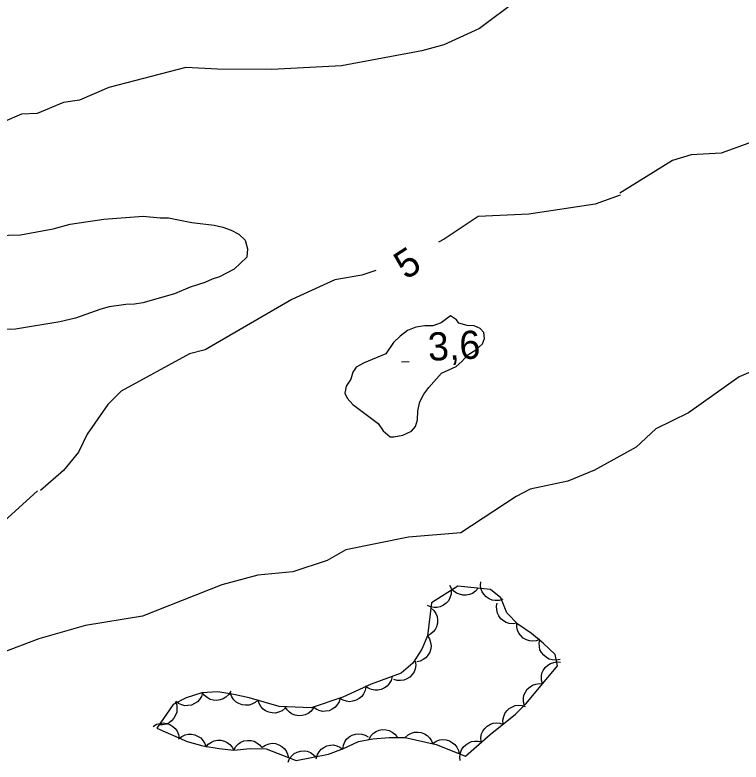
# Model space of a CAD drawing. Extents: x 336540 to 340074, y 5572036 to 5573747.
# Drawn here: x 337237 to 337314.2, y 5572741.5 to 5572821.1 of the extents above; entities that cross this region are included whole.
import ezdxf

# ---------------------------------------------------------------- set-up
doc = ezdxf.new("R2010")
doc.units = 0
for name, color, linetype in [('Niveau 1', 7, 'Continuous'), ('Niveau 2', 7, 'Continuous'), ('Niveau 3', 7, 'Continuous'), ('Niveau 44', 7, 'Continuous')]:
    doc.layers.add(name, color=color, linetype=linetype)

msp = doc.modelspace()

# ---------------------------------------------------------------- linework, layer by layer
at = {"layer": 'Niveau 1'}
for points in [[(337323.03, 5572791.48), (337325.78, 5572794.33), (337326.35, 5572796.55), (337325.91, 5572801.46), (337326.37, 5572802.65), (337329.66, 5572804.35), (337335.56, 5572808.21), (337336.67, 5572809.47), (337336.59, 5572810.99), (337335.2, 5572811.93), (337333.16, 5572811.99), (337328.32, 5572810.75), (337327, 5572809.98), (337315.46, 5572807.53), (337312.13, 5572806.33), (337308.92, 5572806.16), (337306.94, 5572805.56), (337301.35, 5572802.06)], [(337301.36, 5572801.88), (337298.71, 5572800.9), (337291.65, 5572799.85), (337286.25, 5572799.58), (337282.64, 5572797.19), (337282.02, 5572796.87)], [(337275.38, 5572793.84), (337273.87, 5572793.34), (337271.02, 5572792.86), (337266.41, 5572790.75), (337257.2, 5572785.38), (337255.54, 5572784.95), (337248.27, 5572780.99), (337246.83, 5572779.58), (337244.63, 5572776.41), (337243.71, 5572774.49), (337242.11, 5572772.53), (337239.69, 5572770.39)], [(337317.68, 5572784.07), (337314.03, 5572782.52), (337308.63, 5572778.68), (337305.17, 5572776.99), (337303.06, 5572775.01), (337298.65, 5572772.58), (337295.81, 5572771.4), (337291.81, 5572770.55), (337290.32, 5572769.78), (337284.42, 5572765.91), (337278.85, 5572765.44), (337272.16, 5572764.1), (337270.2, 5572762.96), (337266.53, 5572761.75), (337262.82, 5572761.4), (337258.98, 5572760.37), (337250.53, 5572757.03), (337244.48, 5572756.04), (337239.48, 5572754.6), (337235.33, 5572753.03)], [(337235.79, 5572767.13), (337239.35, 5572770.37)]]:
    msp.add_lwpolyline(points, dxfattribs=at)
at = {"layer": 'Niveau 2'}
for points in [[(337290.47, 5572822.71), (337286.4, 5572819.61), (337282.6, 5572817.88), (337280.26, 5572817.25), (337271.72, 5572815.63), (337264.29, 5572815.25), (337258.52, 5572815.3), (337255.15, 5572815.47), (337246.95, 5572813.34), (337243.82, 5572811.98), (337242.13, 5572811.74), (337239.32, 5572810.56), (337237.64, 5572810.48), (337233.99, 5572808.94), (337232.47, 5572808.69), (337231.09, 5572809.11), (337228.07, 5572811.86), (337226.94, 5572814.18), (337226.85, 5572816.04), (337227.14, 5572816.9), (337229.38, 5572819.38), (337237.57, 5572827.79)], [(337234.97, 5572797.58), (337237.56, 5572797.64), (337241.04, 5572798.28), (337242.83, 5572798.77), (337246.43, 5572799.3), (337250.59, 5572799.63), (337252.4, 5572799.44), (337253.3, 5572799.46), (337255.79, 5572798.95), (337258.17, 5572798.67), (337259.07, 5572798.47), (337259.98, 5572798.15), (337260.78, 5572797.72), (337261.47, 5572797.06), (337261.72, 5572796.16), (337261.62, 5572795.26), (337260.3, 5572793.99), (337258.74, 5572793.16), (337257.96, 5572792.92), (337257.18, 5572792.56), (337255.61, 5572792.08), (337253.93, 5572791.36), (337250.57, 5572790.38), (337249.68, 5572790.25), (337248.77, 5572790.23), (337246.98, 5572789.96), (337246.08, 5572789.72), (337243.4, 5572788.75), (337241.72, 5572788.38), (337237, 5572787.59), (337233.51, 5572787.51)], [(337272.93, 5572779.57), (337275.63, 5572777.54), (337276.15, 5572776.77), (337276.9, 5572776.11), (337277.3, 5572776.11), (337278.25, 5572776.31), (337279.15, 5572776.72), (337279.59, 5572777.24), (337279.8, 5572777.92), (337279.83, 5572778.88), (337280.04, 5572779.85), (337280.47, 5572780.65), (337281.02, 5572781.39), (337282.34, 5572782.89), (337283.9, 5572783.6), (337284.51, 5572784.13), (337285.17, 5572784.87), (337286.01, 5572785.4), (337286.73, 5572786.04), (337286.94, 5572786.61), (337286.87, 5572787.23), (337286.47, 5572787.67), (337285.84, 5572787.94), (337285.1, 5572787.98), (337284.2, 5572788.24), (337283.96, 5572788.57), (337283.33, 5572789.01), (337282.33, 5572788.25), (337281.44, 5572787.95), (337280.59, 5572787.93), (337279.63, 5572787.8), (337278.74, 5572787.44), (337277.96, 5572786.85), (337277.24, 5572786.16), (337276.42, 5572784.96), (337274.13, 5572784), (337273.29, 5572783.53), (337272.91, 5572783.01), (337272.7, 5572782.28), (337272.21, 5572781.53), (337272.06, 5572780.79), (337272.3, 5572780.23), (337272.93, 5572779.57)]]:
    msp.add_lwpolyline(points, dxfattribs=at)
at = {"layer": 'Niveau 3'}
msp.add_line((337278.1, 5572784.11), (337278.9, 5572784.15), dxfattribs=at)
at = {"layer": 'Niveau 44'}
for points in [[(337288.88, 5572758.82), (337288.48, 5572758.69), (337288.07, 5572758.69), (337287.75, 5572758.73), (337287.42, 5572758.87), (337287.11, 5572759.07), (337286.86, 5572759.35), (337286.67, 5572759.62), (337286.56, 5572759.95), (337286.5, 5572760.32), (337286.53, 5572760.68)], [(337278.5, 5572744.08), (337281.78, 5572743.34), (337284.9, 5572742.11), (337287.53, 5572744.42), (337290.23, 5572746.58), (337291.37, 5572747.7), (337294.7, 5572751.72), (337294.45, 5572752.92), (337293.19, 5572754.14), (337291.93, 5572755.18), (337290.49, 5572756.17), (337289.32, 5572757.37), (337288.66, 5572758.99), (337287.56, 5572759.86), (337284.09, 5572760.21), (337281.3, 5572758.43), (337280.85, 5572754.94), (337280.26, 5572753.49), (337279.32, 5572752.01), (337278.08, 5572750.94), (337274.88, 5572749.79), (337271.84, 5572748.39), (337268.49, 5572747.25), (337265.07, 5572747.4), (337261.88, 5572748.33), (337260.27, 5572748.68), (337258.54, 5572748.95), (337256.85, 5572748.86), (337255.19, 5572748.31), (337253.79, 5572747.6), (337252.07, 5572745.1), (337255.29, 5572743.68), (337256.95, 5572743.21), (337258.68, 5572742.92), (337260.24, 5572742.76), (337261.99, 5572742.92), (337263.69, 5572742.89), (337266.9, 5572741.65), (337270.34, 5572742.31), (337271.94, 5572742.91), (337273.52, 5572743.66), (337275.04, 5572743.94), (337276.79, 5572744.1), (337278.5, 5572744.08)], [(337283.39, 5572759.76), (337283.38, 5572759.35), (337283.25, 5572758.96), (337283.1, 5572758.66), (337282.87, 5572758.4), (337282.57, 5572758.18), (337282.22, 5572758.03), (337281.91, 5572757.94), (337281.56, 5572757.94), (337281.19, 5572758.01), (337280.86, 5572758.15)], [(337286.25, 5572759.99), (337285.98, 5572759.67), (337285.64, 5572759.45), (337285.34, 5572759.31), (337284.99, 5572759.25), (337284.63, 5572759.26), (337284.26, 5572759.36), (337283.95, 5572759.48), (337283.68, 5572759.7), (337283.43, 5572759.98), (337283.26, 5572760.29)], [(337290.39, 5572756.28), (337289.98, 5572756.2), (337289.57, 5572756.25), (337289.25, 5572756.33), (337288.95, 5572756.51), (337288.67, 5572756.75), (337288.45, 5572757.07), (337288.3, 5572757.35), (337288.23, 5572757.7), (337288.22, 5572758.07), (337288.29, 5572758.42)], [(337281.23, 5572757.91), (337281.55, 5572757.64), (337281.76, 5572757.29), (337281.89, 5572756.99), (337281.94, 5572756.64), (337281.92, 5572756.27), (337281.81, 5572755.9), (337281.69, 5572755.6), (337281.46, 5572755.34), (337281.17, 5572755.1), (337280.85, 5572754.94)], [(337292.84, 5572754.55), (337292.45, 5572754.4), (337292.05, 5572754.37), (337291.72, 5572754.39), (337291.39, 5572754.51), (337291.06, 5572754.69), (337290.79, 5572754.95), (337290.58, 5572755.2), (337290.45, 5572755.53), (337290.37, 5572755.89), (337290.37, 5572756.25)], [(337280.85, 5572754.94), (337281.08, 5572754.59), (337281.2, 5572754.2), (337281.25, 5572753.87), (337281.21, 5572753.53), (337281.1, 5572753.17), (337280.9, 5572752.85), (337280.7, 5572752.59), (337280.41, 5572752.39), (337280.07, 5572752.23), (337279.72, 5572752.16)], [(337294.97, 5572752.42), (337294.56, 5572752.33), (337294.15, 5572752.37), (337293.83, 5572752.44), (337293.52, 5572752.61), (337293.24, 5572752.85), (337293.01, 5572753.16), (337292.84, 5572753.44), (337292.77, 5572753.78), (337292.75, 5572754.15), (337292.81, 5572754.51)], [(337279.56, 5572752.22), (337279.61, 5572751.8), (337279.54, 5572751.4), (337279.43, 5572751.09), (337279.24, 5572750.8), (337278.98, 5572750.53), (337278.65, 5572750.33), (337278.36, 5572750.19), (337278.01, 5572750.15), (337277.64, 5572750.16), (337277.29, 5572750.26)], [(337293.11, 5572749.8), (337292.99, 5572750.2), (337293, 5572750.61), (337293.04, 5572750.94), (337293.19, 5572751.25), (337293.4, 5572751.56), (337293.69, 5572751.81), (337293.96, 5572751.99), (337294.3, 5572752.1), (337294.67, 5572752.15), (337295.02, 5572752.11)], [(337277.1, 5572750.59), (337276.99, 5572750.18), (337276.78, 5572749.83), (337276.57, 5572749.58), (337276.28, 5572749.38), (337275.95, 5572749.22), (337275.57, 5572749.15), (337275.25, 5572749.13), (337274.9, 5572749.21), (337274.56, 5572749.36), (337274.27, 5572749.57)], [(337274.29, 5572749.52), (337274.23, 5572749.11), (337274.05, 5572748.74), (337273.86, 5572748.47), (337273.59, 5572748.24), (337273.27, 5572748.06), (337272.9, 5572747.96), (337272.58, 5572747.91), (337272.23, 5572747.96), (337271.88, 5572748.08), (337271.57, 5572748.26)], [(337291.2, 5572747.49), (337291.08, 5572747.89), (337291.08, 5572748.3), (337291.13, 5572748.62), (337291.28, 5572748.94), (337291.49, 5572749.25), (337291.78, 5572749.5), (337292.05, 5572749.68), (337292.38, 5572749.79), (337292.75, 5572749.84), (337293.11, 5572749.8)], [(337256.92, 5572748.88), (337256.81, 5572748.48), (337256.59, 5572748.14), (337256.38, 5572747.89), (337256.08, 5572747.7), (337255.74, 5572747.55), (337255.36, 5572747.49), (337255.04, 5572747.48), (337254.7, 5572747.57), (337254.36, 5572747.72), (337254.07, 5572747.94)], [(337259.92, 5572749.02), (337259.71, 5572748.67), (337259.4, 5572748.39), (337259.13, 5572748.21), (337258.8, 5572748.1), (337258.43, 5572748.05), (337258.05, 5572748.09), (337257.73, 5572748.16), (337257.43, 5572748.34), (337257.14, 5572748.58), (337256.93, 5572748.86)], [(337262.84, 5572748.12), (337262.54, 5572747.83), (337262.18, 5572747.65), (337261.87, 5572747.54), (337261.51, 5572747.53), (337261.15, 5572747.57), (337260.79, 5572747.72), (337260.5, 5572747.87), (337260.26, 5572748.12), (337260.05, 5572748.42), (337259.91, 5572748.76)], [(337254.01, 5572747.93), (337254.17, 5572747.54), (337254.2, 5572747.13), (337254.18, 5572746.8), (337254.06, 5572746.47), (337253.88, 5572746.15), (337253.61, 5572745.87), (337253.36, 5572745.66), (337253.04, 5572745.53), (337252.67, 5572745.45), (337252.31, 5572745.45)], [(337265.71, 5572747.21), (337265.38, 5572746.95), (337265.01, 5572746.79), (337264.69, 5572746.7), (337264.34, 5572746.71), (337263.98, 5572746.79), (337263.63, 5572746.95), (337263.36, 5572747.12), (337263.13, 5572747.39), (337262.94, 5572747.71), (337262.83, 5572748.05)], [(337271.56, 5572748.29), (337271.45, 5572747.89), (337271.23, 5572747.55), (337271.02, 5572747.29), (337270.73, 5572747.1), (337270.39, 5572746.95), (337270.01, 5572746.89), (337269.68, 5572746.87), (337269.34, 5572746.96), (337269, 5572747.11), (337268.72, 5572747.33)], [(337268.73, 5572747.24), (337268.48, 5572746.9), (337268.15, 5572746.66), (337267.86, 5572746.5), (337267.52, 5572746.43), (337267.15, 5572746.41), (337266.78, 5572746.49), (337266.47, 5572746.59), (337266.18, 5572746.8), (337265.92, 5572747.06), (337265.73, 5572747.37)], [(337288.92, 5572745.53), (337288.89, 5572745.95), (337288.98, 5572746.35), (337289.09, 5572746.66), (337289.3, 5572746.94), (337289.57, 5572747.2), (337289.9, 5572747.38), (337290.2, 5572747.51), (337290.55, 5572747.54), (337290.92, 5572747.51), (337291.27, 5572747.41)], [(337251.68, 5572745.27), (337252.03, 5572745.5), (337252.42, 5572745.6), (337252.75, 5572745.65), (337253.1, 5572745.59), (337253.45, 5572745.47), (337253.77, 5572745.26), (337254.02, 5572745.05), (337254.21, 5572744.76), (337254.36, 5572744.42), (337254.42, 5572744.06)], [(337286.58, 5572743.66), (337286.55, 5572744.08), (337286.63, 5572744.47), (337286.75, 5572744.78), (337286.96, 5572745.07), (337287.22, 5572745.32), (337287.56, 5572745.51), (337287.86, 5572745.64), (337288.21, 5572745.67), (337288.58, 5572745.64), (337288.92, 5572745.53)], [(337274.64, 5572743.9), (337274.84, 5572744.27), (337275.13, 5572744.55), (337275.4, 5572744.75), (337275.73, 5572744.87), (337276.09, 5572744.94), (337276.47, 5572744.91), (337276.8, 5572744.85), (337277.11, 5572744.68), (337277.4, 5572744.45), (337277.63, 5572744.18)], [(337278.5, 5572744.08), (337278.8, 5572744.37), (337279.17, 5572744.55), (337279.48, 5572744.65), (337279.83, 5572744.66), (337280.2, 5572744.62), (337280.55, 5572744.47), (337280.84, 5572744.31), (337281.09, 5572744.06), (337281.29, 5572743.75), (337281.43, 5572743.42)], [(337254.38, 5572743.94), (337254.7, 5572744.21), (337255.07, 5572744.37), (337255.39, 5572744.46), (337255.74, 5572744.45), (337256.1, 5572744.38), (337256.45, 5572744.22), (337256.73, 5572744.05), (337256.96, 5572743.78), (337257.15, 5572743.46), (337257.26, 5572743.12)], [(337257.26, 5572743.07), (337257.53, 5572743.39), (337257.87, 5572743.61), (337258.17, 5572743.75), (337258.51, 5572743.81), (337258.88, 5572743.8), (337259.25, 5572743.7), (337259.56, 5572743.58), (337259.83, 5572743.36), (337260.07, 5572743.08), (337260.24, 5572742.76)], [(337260.24, 5572742.76), (337260.45, 5572743.13), (337260.74, 5572743.41), (337261, 5572743.61), (337261.33, 5572743.73), (337261.7, 5572743.79), (337262.08, 5572743.76), (337262.4, 5572743.7), (337262.71, 5572743.54), (337263, 5572743.31), (337263.23, 5572743.03)], [(337271.84, 5572742.86), (337271.91, 5572743.28), (337272.08, 5572743.64), (337272.26, 5572743.92), (337272.53, 5572744.15), (337272.85, 5572744.33), (337273.22, 5572744.44), (337273.54, 5572744.49), (337273.89, 5572744.44), (337274.24, 5572744.33), (337274.55, 5572744.15)], [(337281.44, 5572743.47), (337281.79, 5572743.71), (337282.18, 5572743.83), (337282.5, 5572743.89), (337282.85, 5572743.85), (337283.2, 5572743.74), (337283.53, 5572743.54), (337283.79, 5572743.35), (337283.99, 5572743.06), (337284.16, 5572742.72), (337284.23, 5572742.37)], [(337263.27, 5572743.05), (337263.61, 5572743.29), (337264, 5572743.42), (337264.32, 5572743.48), (337264.67, 5572743.44), (337265.03, 5572743.33), (337265.36, 5572743.14), (337265.62, 5572742.94), (337265.82, 5572742.66), (337265.98, 5572742.32), (337266.07, 5572741.97)], [(337269.03, 5572741.82), (337269.13, 5572742.23), (337269.33, 5572742.58), (337269.54, 5572742.84), (337269.83, 5572743.04), (337270.16, 5572743.2), (337270.53, 5572743.27), (337270.86, 5572743.3), (337271.2, 5572743.22), (337271.55, 5572743.08), (337271.84, 5572742.87)], [(337284.36, 5572741.64), (337284.31, 5572742.05), (337284.38, 5572742.45), (337284.48, 5572742.77), (337284.67, 5572743.06), (337284.93, 5572743.33), (337285.25, 5572743.53), (337285.55, 5572743.67), (337285.9, 5572743.72), (337286.27, 5572743.71), (337286.62, 5572743.62)], [(337266.02, 5572741.48), (337266.19, 5572741.87), (337266.45, 5572742.18), (337266.69, 5572742.4), (337267.01, 5572742.55), (337267.36, 5572742.65), (337267.75, 5572742.66), (337268.07, 5572742.63), (337268.4, 5572742.5), (337268.71, 5572742.3), (337268.97, 5572742.05)]]:
    msp.add_lwpolyline(points, dxfattribs=at)

# ---------------------------------------------------------------- texts
at = {"layer": 'Niveau 1'}
msp.add_text('5', height=3, rotation=33.03379, dxfattribs=at).set_placement((337278.57, 5572792.79))
at = {"layer": 'Niveau 3'}
msp.add_text('3,6    ', height=3, rotation=2.7712, dxfattribs=at).set_placement((337280.98, 5572784.21))

doc.saveas('drawing.dxf')
